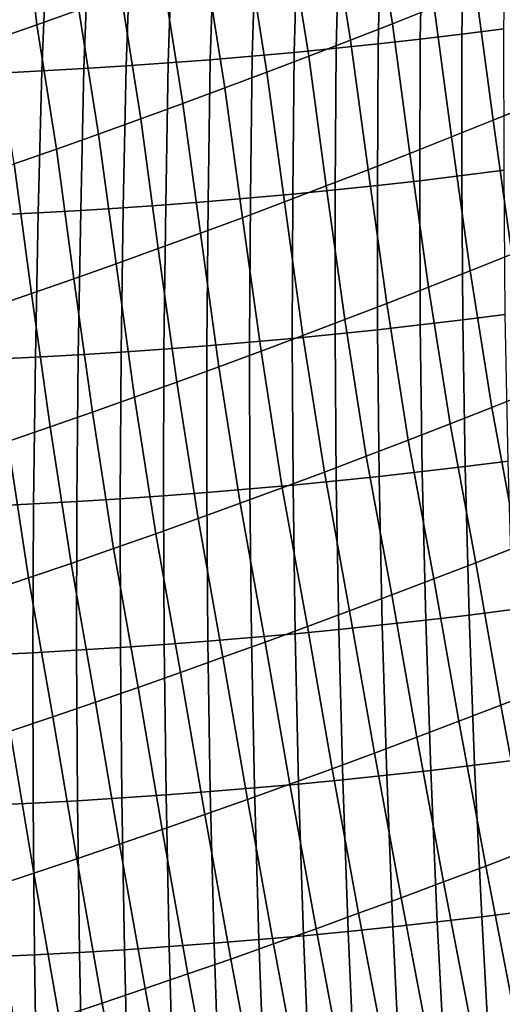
# Model space of a CAD drawing. Header units: metres. Extents: x -240 to 45, y -77 to 27.
# Tile 970 of 1056: x 22.56 to 23.74, y -28.91 to -26.5. Entities that reach past the tile are written whole.
import ezdxf

# ---------------------------------------------------------------- set-up
doc = ezdxf.new("R2010")
doc.units = ezdxf.units.M
doc.layers.add('solid_102011X2', color=7, linetype='CONTINUOUS')

msp = doc.modelspace()

# ---------------------------------------------------------------- linework, layer by layer
at = {"layer": 'solid_102011X2'}
for points in [[(23.568745, -26.473507, 80.660988), (23.466988, -26.513897, 80.643593), (23.418201, -26.211094, 80.415543), (23.519848, -26.170778, 80.432129)], [(22.599174, -26.516356, 80.297997), (22.566017, -26.219265, 80.06324), (22.669073, -26.182789, 80.075821), (22.702055, -26.479898, 80.311188)], [(23.745403, -26.188135, 122.075317), (23.643938, -26.20097, 122.095657), (23.636599, -26.539427, 121.932266), (23.738663, -26.526537, 121.911583)], [(22.496172, -26.552317, 80.285248), (22.462845, -26.255241, 80.051086), (22.566017, -26.219265, 80.06324), (22.599174, -26.516356, 80.297997)], [(23.466988, -26.513897, 80.643593), (23.365044, -26.553818, 80.626617), (23.316376, -26.250937, 80.399368), (23.418201, -26.211094, 80.415543)], [(23.542383, -26.213104, 122.115517), (23.440741, -26.224535, 122.134888), (23.432175, -26.563093, 121.97213), (23.534435, -26.551613, 121.952446)], [(23.643938, -26.20097, 122.095657), (23.542383, -26.213104, 122.115517), (23.534435, -26.551613, 121.952446), (23.636599, -26.539427, 121.932266)], [(23.237219, -26.245281, 122.17218), (23.135347, -26.254593, 122.190102), (23.124868, -26.593273, 122.028191), (23.227386, -26.583925, 122.010002)], [(23.339018, -26.235262, 122.153778), (23.237219, -26.245281, 122.17218), (23.227386, -26.583925, 122.010002), (23.329824, -26.573864, 121.991318)], [(23.440741, -26.224535, 122.134888), (23.339018, -26.235262, 122.153778), (23.329824, -26.573864, 121.991318), (23.432175, -26.563093, 121.97213)], [(22.931406, -26.27108, 122.224472), (22.829346, -26.278252, 122.240921), (22.816877, -26.617014, 122.07975), (22.919609, -26.609819, 122.063065)], [(23.033407, -26.263193, 122.207527), (22.931406, -26.27108, 122.224472), (22.919609, -26.609819, 122.063065), (23.022274, -26.601904, 122.045876)], [(23.135347, -26.254593, 122.190102), (23.033407, -26.263193, 122.207527), (23.022274, -26.601904, 122.045876), (23.124868, -26.593273, 122.028191)], [(23.365044, -26.553818, 80.626617), (23.262917, -26.593267, 80.610077), (23.214378, -26.2903, 80.383606), (23.316376, -26.250937, 80.399368)], [(22.625069, -26.290442, 122.272362), (22.52286, -26.295456, 122.287346), (22.508329, -26.634253, 122.126778), (22.611235, -26.629232, 122.111603)], [(22.727232, -26.284706, 122.256889), (22.625069, -26.290442, 122.272362), (22.611235, -26.629232, 122.111603), (22.714085, -26.623486, 122.095924)], [(22.829346, -26.278252, 122.240921), (22.727232, -26.284706, 122.256889), (22.714085, -26.623486, 122.095924), (22.816877, -26.617014, 122.07975)], [(23.262917, -26.593267, 80.610077), (23.160618, -26.632244, 80.593971), (23.112215, -26.329187, 80.368271), (23.214378, -26.2903, 80.383606)], [(23.160618, -26.632244, 80.593971), (23.058151, -26.670746, 80.5783), (23.009895, -26.367592, 80.353355), (23.112215, -26.329187, 80.368271)], [(23.058151, -26.670746, 80.5783), (22.955526, -26.708771, 80.563072), (22.907423, -26.405516, 80.338867), (23.009895, -26.367592, 80.353355)], [(23.712843, -26.749502, 80.89212), (23.670313, -26.432653, 80.67881), (23.771687, -26.391336, 80.69706), (23.814156, -26.708298, 80.911118)], [(22.955526, -26.708771, 80.563072), (22.852749, -26.746315, 80.548286), (22.804808, -26.442951, 80.324814), (22.907423, -26.405516, 80.338867)], [(23.61133, -26.790251, 80.873558), (23.568745, -26.473507, 80.660988), (23.670313, -26.432653, 80.67881), (23.712843, -26.749502, 80.89212)], [(22.852749, -26.746315, 80.548286), (22.749828, -26.783375, 80.533943), (22.702055, -26.479898, 80.311188), (22.804808, -26.442951, 80.324814)], [(22.749828, -26.783375, 80.533943), (22.646769, -26.81995, 80.52005), (22.599174, -26.516356, 80.297997), (22.702055, -26.479898, 80.311188)], [(23.509619, -26.830545, 80.855431), (23.466988, -26.513897, 80.643593), (23.568745, -26.473507, 80.660988), (23.61133, -26.790251, 80.873558)], [(22.646769, -26.81995, 80.52005), (22.543579, -26.856035, 80.506607), (22.496172, -26.552317, 80.285248), (22.599174, -26.516356, 80.297997)], [(23.407715, -26.870378, 80.837738), (23.365044, -26.553818, 80.626617), (23.466988, -26.513897, 80.643593), (23.509619, -26.830545, 80.855431)], [(23.636599, -26.539427, 121.932266), (23.63685, -26.884586, 121.78373), (23.739725, -26.871601, 121.762657), (23.738663, -26.526537, 121.911583)], [(23.305622, -26.909748, 80.820488), (23.262917, -26.593267, 80.610077), (23.365044, -26.553818, 80.626617), (23.407715, -26.870378, 80.837738)], [(23.432175, -26.563093, 121.97213), (23.430773, -26.908428, 121.824348), (23.533865, -26.896862, 121.804298), (23.534435, -26.551613, 121.952446)], [(23.534435, -26.551613, 121.952446), (23.533865, -26.896862, 121.804298), (23.63685, -26.884586, 121.78373), (23.636599, -26.539427, 121.932266)], [(23.227386, -26.583925, 122.010002), (23.224287, -26.929415, 121.862923), (23.327578, -26.919279, 121.843895), (23.329824, -26.573864, 121.991318)], [(23.329824, -26.573864, 121.991318), (23.327578, -26.919279, 121.843895), (23.430773, -26.908428, 121.824348), (23.432175, -26.563093, 121.97213)], [(22.919609, -26.609819, 122.063065), (22.913889, -26.955496, 121.916916), (23.017437, -26.947525, 121.899437), (23.022274, -26.601904, 122.045876)], [(23.022274, -26.601904, 122.045876), (23.017437, -26.947525, 121.899437), (23.120905, -26.938829, 121.881439), (23.124868, -26.593273, 122.028191)], [(23.124868, -26.593273, 122.028191), (23.120905, -26.938829, 121.881439), (23.224287, -26.929415, 121.862923), (23.227386, -26.583925, 122.010002)], [(23.20335, -26.948656, 80.80368), (23.160618, -26.632244, 80.593971), (23.262917, -26.593267, 80.610077), (23.305622, -26.909748, 80.820488)], [(22.508329, -26.634253, 122.126778), (22.498993, -26.980091, 121.981674), (22.602814, -26.97504, 121.966263), (22.611235, -26.629232, 122.111603)], [(22.611235, -26.629232, 122.111603), (22.602814, -26.97504, 121.966263), (22.706573, -26.969255, 121.950333), (22.714085, -26.623486, 122.095924)], [(22.714085, -26.623486, 122.095924), (22.706573, -26.969255, 121.950333), (22.810266, -26.96274, 121.933884), (22.816877, -26.617014, 122.07975)], [(22.816877, -26.617014, 122.07975), (22.810266, -26.96274, 121.933884), (22.913889, -26.955496, 121.916916), (22.919609, -26.609819, 122.063065)], [(23.100904, -26.987095, 80.787331), (23.058151, -26.670746, 80.5783), (23.160618, -26.632244, 80.593971), (23.20335, -26.948656, 80.80368)], [(22.998291, -27.025066, 80.771423), (22.955526, -26.708771, 80.563072), (23.058151, -26.670746, 80.5783), (23.100904, -26.987095, 80.787331)], [(22.895519, -27.062563, 80.755974), (22.852749, -26.746315, 80.548286), (22.955526, -26.708771, 80.563072), (22.998291, -27.025066, 80.771423)], [(23.758219, -27.076027, 81.090141), (23.712843, -26.749502, 80.89212), (23.814156, -26.708298, 80.911118), (23.859507, -27.034981, 81.109886)], [(22.792595, -27.099586, 80.740982), (22.749828, -26.783375, 80.533943), (22.852749, -26.746315, 80.548286), (22.895519, -27.062563, 80.755974)], [(23.656723, -27.116629, 81.070847), (23.61133, -26.790251, 80.873558), (23.712843, -26.749502, 80.89212), (23.758219, -27.076027, 81.090141)], [(22.689526, -27.136131, 80.726448), (22.646769, -26.81995, 80.52005), (22.749828, -26.783375, 80.533943), (22.792595, -27.099586, 80.740982)], [(23.555023, -27.156784, 81.051994), (23.509619, -26.830545, 80.855431), (23.61133, -26.790251, 80.873558), (23.656723, -27.116629, 81.070847)], [(22.586321, -27.172195, 80.712372), (22.543579, -26.856035, 80.506607), (22.646769, -26.81995, 80.52005), (22.689526, -27.136131, 80.726448)], [(23.453125, -27.196487, 81.033592), (23.407715, -26.870378, 80.837738), (23.509619, -26.830545, 80.855431), (23.555023, -27.156784, 81.051994)], [(22.482983, -27.207773, 80.698769), (22.440266, -26.891628, 80.493622), (22.543579, -26.856035, 80.506607), (22.586321, -27.172195, 80.712372)], [(23.351032, -27.235739, 81.015648), (23.305622, -26.909748, 80.820488), (23.407715, -26.870378, 80.837738), (23.453125, -27.196487, 81.033592)], [(23.638861, -27.236408, 121.651558), (23.742605, -27.223351, 121.630081), (23.739725, -26.871601, 121.762657), (23.63685, -26.884586, 121.78373)], [(23.534992, -27.248753, 121.672508), (23.638861, -27.236408, 121.651558), (23.63685, -26.884586, 121.78373), (23.533865, -26.896862, 121.804298)], [(23.248751, -27.274534, 80.998154), (23.20335, -26.948656, 80.80368), (23.305622, -26.909748, 80.820488), (23.351032, -27.235739, 81.015648)], [(23.222704, -27.281485, 121.732208), (23.32691, -27.271294, 121.712837), (23.327578, -26.919279, 121.843895), (23.224287, -26.929415, 121.862923)], [(23.32691, -27.271294, 121.712837), (23.431007, -27.260384, 121.692932), (23.430773, -26.908428, 121.824348), (23.327578, -26.919279, 121.843895)], [(23.431007, -27.260384, 121.692932), (23.534992, -27.248753, 121.672508), (23.533865, -26.896862, 121.804298), (23.430773, -26.908428, 121.824348)], [(23.013994, -27.299692, 121.769363), (23.118397, -27.290951, 121.751053), (23.120905, -26.938829, 121.881439), (23.017437, -26.947525, 121.899437)], [(23.118397, -27.290951, 121.751053), (23.222704, -27.281485, 121.732208), (23.224287, -26.929415, 121.862923), (23.120905, -26.938829, 121.881439)], [(22.70027, -27.321526, 121.821114), (22.804926, -27.314981, 121.804398), (22.810266, -26.96274, 121.933884), (22.706573, -26.969255, 121.950333)], [(22.804926, -27.314981, 121.804398), (22.909502, -27.307703, 121.787148), (22.913889, -26.955496, 121.916916), (22.810266, -26.96274, 121.933884)], [(22.909502, -27.307703, 121.787148), (23.013994, -27.299692, 121.769363), (23.017437, -26.947525, 121.899437), (22.913889, -26.955496, 121.916916)], [(23.14629, -27.312874, 80.981125), (23.100904, -26.987095, 80.787331), (23.20335, -26.948656, 80.80368), (23.248751, -27.274534, 80.998154)], [(22.490738, -27.332399, 121.852943), (22.595539, -27.327333, 121.837296), (22.602814, -26.97504, 121.966263), (22.498993, -26.980091, 121.981674)], [(22.595539, -27.327333, 121.837296), (22.70027, -27.321526, 121.821114), (22.706573, -26.969255, 121.950333), (22.602814, -26.97504, 121.966263)], [(23.043655, -27.35075, 80.964554), (22.998291, -27.025066, 80.771423), (23.100904, -26.987095, 80.787331), (23.14629, -27.312874, 80.981125)], [(22.940855, -27.388165, 80.948441), (22.895519, -27.062563, 80.755974), (22.998291, -27.025066, 80.771423), (23.043655, -27.35075, 80.964554)], [(22.837894, -27.425114, 80.932808), (22.792595, -27.099586, 80.740982), (22.895519, -27.062563, 80.755974), (22.940855, -27.388165, 80.948441)], [(23.709415, -27.450096, 81.253281), (23.656723, -27.116629, 81.070847), (23.758219, -27.076027, 81.090141), (23.811024, -27.409622, 81.273338)], [(22.734783, -27.461592, 80.917641), (22.689526, -27.136131, 80.726448), (22.792595, -27.099586, 80.740982), (22.837894, -27.425114, 80.932808)], [(23.607597, -27.490131, 81.233681), (23.555023, -27.156784, 81.051994), (23.656723, -27.116629, 81.070847), (23.709415, -27.450096, 81.253281)], [(22.631525, -27.497597, 80.902946), (22.586321, -27.172195, 80.712372), (22.689526, -27.136131, 80.726448), (22.734783, -27.461592, 80.917641)], [(23.505573, -27.529726, 81.214546), (23.453125, -27.196487, 81.033592), (23.555023, -27.156784, 81.051994), (23.607597, -27.490131, 81.233681)], [(22.52813, -27.533129, 80.888725), (22.482983, -27.207773, 80.698769), (22.586321, -27.172195, 80.712372), (22.631525, -27.497597, 80.902946)], [(23.403347, -27.568876, 81.195869), (23.351032, -27.235739, 81.015648), (23.453125, -27.196487, 81.033592), (23.505573, -27.529726, 81.214546)], [(23.644693, -27.593864, 121.535614), (23.749418, -27.580734, 121.513718), (23.742605, -27.223351, 121.630081), (23.638861, -27.236408, 121.651558)], [(23.403347, -27.568876, 81.195869), (23.300926, -27.60758, 81.177666), (23.248751, -27.274534, 80.998154), (23.351032, -27.235739, 81.015648)], [(23.434841, -27.617973, 121.577797), (23.539831, -27.606279, 121.556976), (23.534992, -27.248753, 121.672508), (23.431007, -27.260384, 121.692932)], [(23.539831, -27.606279, 121.556976), (23.644693, -27.593864, 121.535614), (23.638861, -27.236408, 121.651558), (23.534992, -27.248753, 121.672508)], [(23.300926, -27.60758, 81.177666), (23.198318, -27.645836, 81.159927), (23.14629, -27.312874, 80.981125), (23.248751, -27.274534, 80.998154)], [(23.224493, -27.639191, 121.617805), (23.329727, -27.628944, 121.598076), (23.32691, -27.271294, 121.712837), (23.222704, -27.281485, 121.732208)], [(23.329727, -27.628944, 121.598076), (23.434841, -27.617973, 121.577797), (23.431007, -27.260384, 121.692932), (23.32691, -27.271294, 121.712837)], [(22.908144, -27.665543, 121.673744), (23.013697, -27.657492, 121.655647), (23.013994, -27.299692, 121.769363), (22.909502, -27.307703, 121.787148)], [(23.013697, -27.657492, 121.655647), (23.119148, -27.648706, 121.637001), (23.118397, -27.290951, 121.751053), (23.013994, -27.299692, 121.769363)], [(23.119148, -27.648706, 121.637001), (23.224493, -27.639191, 121.617805), (23.222704, -27.281485, 121.732208), (23.118397, -27.290951, 121.751053)], [(22.485048, -27.69034, 121.740654), (22.590946, -27.685257, 121.724754), (22.595539, -27.327333, 121.837296), (22.490738, -27.332399, 121.852943)], [(22.590946, -27.685257, 121.724754), (22.696764, -27.679428, 121.708305), (22.70027, -27.321526, 121.821114), (22.595539, -27.327333, 121.837296)], [(22.696764, -27.679428, 121.708305), (22.802498, -27.672855, 121.691299), (22.804926, -27.314981, 121.804398), (22.70027, -27.321526, 121.821114)], [(22.802498, -27.672855, 121.691299), (22.908144, -27.665543, 121.673744), (22.909502, -27.307703, 121.787148), (22.804926, -27.314981, 121.804398)], [(23.198318, -27.645836, 81.159927), (23.09553, -27.68364, 81.142662), (23.043655, -27.35075, 80.964554), (23.14629, -27.312874, 80.981125)], [(23.09553, -27.68364, 81.142662), (22.992567, -27.720987, 81.125877), (22.940855, -27.388165, 80.948441), (23.043655, -27.35075, 80.964554)], [(22.992567, -27.720987, 81.125877), (22.889437, -27.757879, 81.109566), (22.837894, -27.425114, 80.932808), (22.940855, -27.388165, 80.948441)], [(23.874386, -27.748278, 81.442024), (23.772472, -27.788683, 81.42115), (23.709415, -27.450096, 81.253281), (23.811024, -27.409622, 81.273338)], [(22.889437, -27.757879, 81.109566), (22.786146, -27.794312, 81.093742), (22.734783, -27.461592, 80.917641), (22.837894, -27.425114, 80.932808)], [(22.786146, -27.794312, 81.093742), (22.682705, -27.830278, 81.0784), (22.631525, -27.497597, 80.902946), (22.734783, -27.461592, 80.917641)], [(23.772472, -27.788683, 81.42115), (23.67034, -27.828657, 81.400749), (23.607597, -27.490131, 81.233681), (23.709415, -27.450096, 81.253281)], [(23.67034, -27.828657, 81.400749), (23.567993, -27.8682, 81.380821), (23.505573, -27.529726, 81.214546), (23.607597, -27.490131, 81.233681)], [(22.682705, -27.830278, 81.0784), (22.579115, -27.865778, 81.063538), (22.52813, -27.533129, 80.888725), (22.631525, -27.497597, 80.902946)], [(22.579115, -27.865778, 81.063538), (22.475386, -27.900808, 81.049171), (22.424604, -27.568178, 80.874985), (22.52813, -27.533129, 80.888725)], [(23.567993, -27.8682, 81.380821), (23.465437, -27.907309, 81.361366), (23.403347, -27.568876, 81.195869), (23.505573, -27.529726, 81.214546)], [(23.465437, -27.907309, 81.361366), (23.362677, -27.94598, 81.342392), (23.300926, -27.60758, 81.177666), (23.403347, -27.568876, 81.195869)], [(23.654335, -27.956173, 121.436157), (23.760151, -27.942972, 121.413811), (23.749418, -27.580734, 121.513718), (23.644693, -27.593864, 121.535614)], [(23.362677, -27.94598, 81.342392), (23.259724, -27.984209, 81.323898), (23.198318, -27.645836, 81.159927), (23.300926, -27.60758, 81.177666)], [(23.442265, -27.980413, 121.479187), (23.54837, -27.968657, 121.457947), (23.539831, -27.606279, 121.556976), (23.434841, -27.617973, 121.577797)], [(23.54837, -27.968657, 121.457947), (23.654335, -27.956173, 121.436157), (23.644693, -27.593864, 121.535614), (23.539831, -27.606279, 121.556976)], [(23.123156, -28.011311, 121.539543), (23.22965, -28.001745, 121.519981), (23.224493, -27.639191, 121.617805), (23.119148, -27.648706, 121.637001)], [(23.22965, -28.001745, 121.519981), (23.336023, -27.991444, 121.499863), (23.329727, -27.628944, 121.598076), (23.224493, -27.639191, 121.617805)], [(23.336023, -27.991444, 121.499863), (23.442265, -27.980413, 121.479187), (23.434841, -27.617973, 121.577797), (23.329727, -27.628944, 121.598076)], [(22.909821, -28.028231, 121.576973), (23.016542, -28.020142, 121.55854), (23.013697, -27.657492, 121.655647), (22.908144, -27.665543, 121.673744)], [(23.016542, -28.020142, 121.55854), (23.123156, -28.011311, 121.539543), (23.119148, -27.648706, 121.637001), (23.013697, -27.657492, 121.655647)], [(23.259724, -27.984209, 81.323898), (23.15658, -28.021997, 81.305885), (23.09553, -27.68364, 81.142662), (23.198318, -27.645836, 81.159927)], [(22.481937, -28.053127, 121.645065), (22.589045, -28.048029, 121.628891), (22.590946, -27.685257, 121.724754), (22.485048, -27.69034, 121.740654)], [(22.589045, -28.048029, 121.628891), (22.696064, -28.042177, 121.612152), (22.696764, -27.679428, 121.708305), (22.590946, -27.685257, 121.724754)], [(22.696064, -28.042177, 121.612152), (22.802992, -28.035578, 121.594849), (22.802498, -27.672855, 121.691299), (22.696764, -27.679428, 121.708305)], [(22.802992, -28.035578, 121.594849), (22.909821, -28.028231, 121.576973), (22.908144, -27.665543, 121.673744), (22.802498, -27.672855, 121.691299)], [(23.15658, -28.021997, 81.305885), (23.053253, -28.059338, 81.288368), (22.992567, -27.720987, 81.125877), (23.09553, -27.68364, 81.142662)], [(23.053253, -28.059338, 81.288368), (22.949751, -28.09623, 81.271339), (22.889437, -27.757879, 81.109566), (22.992567, -27.720987, 81.125877)], [(22.949751, -28.09623, 81.271339), (22.846081, -28.132668, 81.254807), (22.786146, -27.794312, 81.093742), (22.889437, -27.757879, 81.109566)], [(22.846081, -28.132668, 81.254807), (22.742249, -28.168652, 81.23877), (22.682705, -27.830278, 81.0784), (22.786146, -27.794312, 81.093742)], [(23.834288, -28.136173, 81.571823), (23.731882, -28.175999, 81.550659), (23.67034, -27.828657, 81.400749), (23.772472, -27.788683, 81.42115)], [(22.742249, -28.168652, 81.23877), (22.638262, -28.204174, 81.223228), (22.579115, -27.865778, 81.063538), (22.682705, -27.830278, 81.0784)], [(23.731882, -28.175999, 81.550659), (23.629255, -28.215403, 81.529984), (23.567993, -27.8682, 81.380821), (23.67034, -27.828657, 81.400749)], [(22.638262, -28.204174, 81.223228), (22.534124, -28.239237, 81.208191), (22.475386, -27.900808, 81.049171), (22.579115, -27.865778, 81.063538)], [(23.629255, -28.215403, 81.529984), (23.526413, -28.254381, 81.509796), (23.465437, -27.907309, 81.361366), (23.567993, -27.8682, 81.380821)], [(23.526413, -28.254381, 81.509796), (23.423361, -28.292931, 81.490097), (23.362677, -27.94598, 81.342392), (23.465437, -27.907309, 81.361366)], [(23.423361, -28.292931, 81.490097), (23.320107, -28.331051, 81.470894), (23.259724, -27.984209, 81.323898), (23.362677, -27.94598, 81.342392)], [(23.667767, -28.32254, 121.353409), (23.77478, -28.309267, 121.330597), (23.760151, -27.942972, 121.413811), (23.654335, -27.956173, 121.436157)], [(23.453264, -28.34691, 121.397316), (23.560593, -28.335089, 121.375648), (23.54837, -27.968657, 121.457947), (23.442265, -27.980413, 121.479187)], [(23.560593, -28.335089, 121.375648), (23.667767, -28.32254, 121.353409), (23.654335, -27.956173, 121.436157), (23.54837, -27.968657, 121.457947)], [(23.320107, -28.331051, 81.470894), (23.216654, -28.368736, 81.452179), (23.15658, -28.021997, 81.305885), (23.259724, -27.984209, 81.323898)], [(23.238167, -28.368353, 121.438934), (23.345785, -28.358, 121.418411), (23.336023, -27.991444, 121.499863), (23.22965, -28.001745, 121.519981)], [(23.345785, -28.358, 121.418411), (23.453264, -28.34691, 121.397316), (23.442265, -27.980413, 121.479187), (23.336023, -27.991444, 121.499863)], [(22.914524, -28.394972, 121.49704), (23.02253, -28.386843, 121.478249), (23.016542, -28.020142, 121.55854), (22.909821, -28.028231, 121.576973)], [(23.02253, -28.386843, 121.478249), (23.130411, -28.37797, 121.458885), (23.123156, -28.011311, 121.539543), (23.016542, -28.020142, 121.55854)], [(23.216654, -28.368736, 81.452179), (23.113012, -28.405987, 81.433968), (23.053253, -28.059338, 81.288368), (23.15658, -28.021997, 81.305885)], [(23.130411, -28.37797, 121.458885), (23.238167, -28.368353, 121.438934), (23.22965, -28.001745, 121.519981), (23.123156, -28.011311, 121.539543)], [(22.481411, -28.419964, 121.566376), (22.58984, -28.41485, 121.549919), (22.589045, -28.048029, 121.628891), (22.481937, -28.053127, 121.645065)], [(22.58984, -28.41485, 121.549919), (22.698174, -28.408978, 121.532875), (22.696064, -28.042177, 121.612152), (22.589045, -28.048029, 121.628891)], [(22.698174, -28.408978, 121.532875), (22.806402, -28.402351, 121.515251), (22.802992, -28.035578, 121.594849), (22.696064, -28.042177, 121.612152)], [(22.806402, -28.402351, 121.515251), (22.914524, -28.394972, 121.49704), (22.909821, -28.028231, 121.576973), (22.802992, -28.035578, 121.594849)], [(23.113012, -28.405987, 81.433968), (23.009186, -28.442797, 81.41626), (22.949751, -28.09623, 81.271339), (23.053253, -28.059338, 81.288368)], [(23.009186, -28.442797, 81.41626), (22.905184, -28.479162, 81.399055), (22.846081, -28.132668, 81.254807), (22.949751, -28.09623, 81.271339)], [(22.905184, -28.479162, 81.399055), (22.80101, -28.515083, 81.382355), (22.742249, -28.168652, 81.23877), (22.846081, -28.132668, 81.254807)], [(23.900427, -28.489552, 81.706062), (23.797674, -28.529211, 81.684151), (23.731882, -28.175999, 81.550659), (23.834288, -28.136173, 81.571823)], [(22.80101, -28.515083, 81.382355), (22.696672, -28.550554, 81.366173), (22.638262, -28.204174, 81.223228), (22.742249, -28.168652, 81.23877)], [(23.797674, -28.529211, 81.684151), (23.694695, -28.56846, 81.662727), (23.629255, -28.215403, 81.529984), (23.731882, -28.175999, 81.550659)], [(22.696672, -28.550554, 81.366173), (22.592178, -28.585571, 81.350494), (22.534124, -28.239237, 81.208191), (22.638262, -28.204174, 81.223228)], [(23.694695, -28.56846, 81.662727), (23.59149, -28.607294, 81.6418), (23.526413, -28.254381, 81.509796), (23.629255, -28.215403, 81.529984)], [(22.592178, -28.585571, 81.350494), (22.487532, -28.620132, 81.335335), (22.429846, -28.27383, 81.193657), (22.534124, -28.239237, 81.208191)], [(23.59149, -28.607294, 81.6418), (23.48807, -28.64571, 81.621376), (23.423361, -28.292931, 81.490097), (23.526413, -28.254381, 81.509796)], [(23.48807, -28.64571, 81.621376), (23.384438, -28.683706, 81.601456), (23.320107, -28.331051, 81.470894), (23.423361, -28.292931, 81.490097)], [(23.684959, -28.69216, 121.287537), (23.793274, -28.678816, 121.264244), (23.77478, -28.309267, 121.330597), (23.667767, -28.32254, 121.353409)], [(23.384438, -28.683706, 81.601456), (23.280602, -28.721277, 81.582047), (23.216654, -28.368736, 81.452179), (23.320107, -28.331051, 81.470894)], [(23.467813, -28.716658, 121.332375), (23.576469, -28.704775, 121.310249), (23.560593, -28.335089, 121.375648), (23.453264, -28.34691, 121.397316)], [(23.576469, -28.704775, 121.310249), (23.684959, -28.69216, 121.287537), (23.667767, -28.32254, 121.353409), (23.560593, -28.335089, 121.375648)], [(23.250021, -28.738213, 121.374855), (23.358994, -28.727804, 121.353912), (23.345785, -28.358, 121.418411), (23.238167, -28.368353, 121.438934)], [(23.358994, -28.727804, 121.353912), (23.467813, -28.716658, 121.332375), (23.453264, -28.34691, 121.397316), (23.345785, -28.358, 121.418411)], [(23.031641, -28.756792, 121.414963), (23.140902, -28.747875, 121.395203), (23.130411, -28.37797, 121.458885), (23.02253, -28.386843, 121.478249)], [(23.280602, -28.721277, 81.582047), (23.176569, -28.758423, 81.563141), (23.113012, -28.405987, 81.433968), (23.216654, -28.368736, 81.452179)], [(23.140902, -28.747875, 121.395203), (23.250021, -28.738213, 121.374855), (23.238167, -28.368353, 121.438934), (23.130411, -28.37797, 121.458885)], [(22.703085, -28.779026, 121.470642), (22.812727, -28.772371, 121.452682), (22.806402, -28.402351, 121.515251), (22.698174, -28.408978, 121.532875)], [(22.812727, -28.772371, 121.452682), (22.922247, -28.764959, 121.43412), (22.914524, -28.394972, 121.49704), (22.806402, -28.402351, 121.515251)], [(22.922247, -28.764959, 121.43412), (23.031641, -28.756792, 121.414963), (23.02253, -28.386843, 121.478249), (22.914524, -28.394972, 121.49704)], [(23.176569, -28.758423, 81.563141), (23.072344, -28.795139, 81.544746), (23.009186, -28.442797, 81.41626), (23.113012, -28.405987, 81.433968)], [(22.483471, -28.790045, 121.504761), (22.593332, -28.784918, 121.488007), (22.58984, -28.41485, 121.549919), (22.481411, -28.419964, 121.566376)], [(22.593332, -28.784918, 121.488007), (22.703085, -28.779026, 121.470642), (22.698174, -28.408978, 121.532875), (22.58984, -28.41485, 121.549919)], [(23.072344, -28.795139, 81.544746), (22.967932, -28.831421, 81.526871), (22.905184, -28.479162, 81.399055), (23.009186, -28.442797, 81.41626)], [(22.967932, -28.831421, 81.526871), (22.863342, -28.867268, 81.509514), (22.80101, -28.515083, 81.382355), (22.905184, -28.479162, 81.399055)], [(22.863342, -28.867268, 81.509514), (22.758579, -28.902674, 81.492676), (22.696672, -28.550554, 81.366173), (22.80101, -28.515083, 81.382355)], [(22.758579, -28.902674, 81.492676), (22.653648, -28.937637, 81.476357), (22.592178, -28.585571, 81.350494), (22.696672, -28.550554, 81.366173)], [(23.867571, -28.887522, 81.800919), (23.764162, -28.926601, 81.778755), (23.694695, -28.56846, 81.662727), (23.797674, -28.529211, 81.684151)], [(23.764162, -28.926601, 81.778755), (23.660522, -28.965277, 81.757095), (23.59149, -28.607294, 81.6418), (23.694695, -28.56846, 81.662727)], [(22.653648, -28.937637, 81.476357), (22.548557, -28.972153, 81.460564), (22.487532, -28.620132, 81.335335), (22.592178, -28.585571, 81.350494)], [(23.660522, -28.965277, 81.757095), (23.556658, -29.003544, 81.735947), (23.48807, -28.64571, 81.621376), (23.59149, -28.607294, 81.6418)], [(23.556658, -29.003544, 81.735947), (23.452578, -29.041403, 81.715309), (23.384438, -28.683706, 81.601456), (23.48807, -28.64571, 81.621376)], [(23.452578, -29.041403, 81.715309), (23.348284, -29.078848, 81.69519), (23.280602, -28.721277, 81.582047), (23.384438, -28.683706, 81.601456)], [(23.595968, -29.0769, 121.261902), (23.705873, -29.06422, 121.238701), (23.684959, -28.69216, 121.287537), (23.576469, -28.704775, 121.310249)], [(23.705873, -29.06422, 121.238701), (23.815592, -29.050808, 121.214905), (23.793274, -28.678816, 121.264244), (23.684959, -28.69216, 121.287537)], [(23.375618, -29.10005, 121.306488), (23.48588, -29.088846, 121.2845), (23.467813, -28.716658, 121.332375), (23.358994, -28.727804, 121.353912)], [(23.48588, -29.088846, 121.2845), (23.595968, -29.0769, 121.261902), (23.576469, -28.704775, 121.310249), (23.467813, -28.716658, 121.332375)], [(23.1546, -29.12022, 121.34864), (23.26519, -29.11051, 121.327873), (23.250021, -28.738213, 121.374855), (23.140902, -28.747875, 121.395203)], [(23.348284, -29.078848, 81.69519), (23.243784, -29.115875, 81.675591), (23.176569, -28.758423, 81.563141), (23.280602, -28.721277, 81.582047)], [(23.26519, -29.11051, 121.327873), (23.375618, -29.10005, 121.306488), (23.358994, -28.727804, 121.353912), (23.250021, -28.738213, 121.374855)], [(22.821947, -29.144827, 121.40728), (22.932972, -29.137384, 121.388351), (22.922247, -28.764959, 121.43412), (22.812727, -28.772371, 121.452682)], [(22.932972, -29.137384, 121.388351), (23.043859, -29.129181, 121.368805), (23.031641, -28.756792, 121.414963), (22.922247, -28.764959, 121.43412)], [(23.043859, -29.129181, 121.368805), (23.1546, -29.12022, 121.34864), (23.140902, -28.747875, 121.395203), (23.031641, -28.756792, 121.414963)], [(23.243784, -29.115875, 81.675591), (23.139084, -29.152485, 81.656517), (23.072344, -28.795139, 81.544746), (23.176569, -28.758423, 81.563141)], [(22.488111, -29.162561, 121.460358), (22.59951, -29.157419, 121.443283), (22.593332, -28.784918, 121.488007), (22.483471, -28.790045, 121.504761)], [(22.59951, -29.157419, 121.443283), (22.710791, -29.151508, 121.425591), (22.703085, -28.779026, 121.470642), (22.593332, -28.784918, 121.488007)], [(22.710791, -29.151508, 121.425591), (22.821947, -29.144827, 121.40728), (22.812727, -28.772371, 121.452682), (22.703085, -28.779026, 121.470642)], [(23.139084, -29.152485, 81.656517), (23.034189, -29.188671, 81.63797), (22.967932, -28.831421, 81.526871), (23.072344, -28.795139, 81.544746)], [(23.034189, -29.188671, 81.63797), (22.929108, -29.224432, 81.619949), (22.863342, -28.867268, 81.509514), (22.967932, -28.831421, 81.526871)], [(22.929108, -29.224432, 81.619949), (22.823843, -29.259762, 81.602455), (22.758579, -28.902674, 81.492676), (22.863342, -28.867268, 81.509514)], [(22.823843, -29.259762, 81.602455), (22.718403, -29.294661, 81.585495), (22.653648, -28.937637, 81.476357), (22.758579, -28.902674, 81.492676)]]:
    msp.add_3dface(points, dxfattribs=at)

doc.saveas('drawing.dxf')
